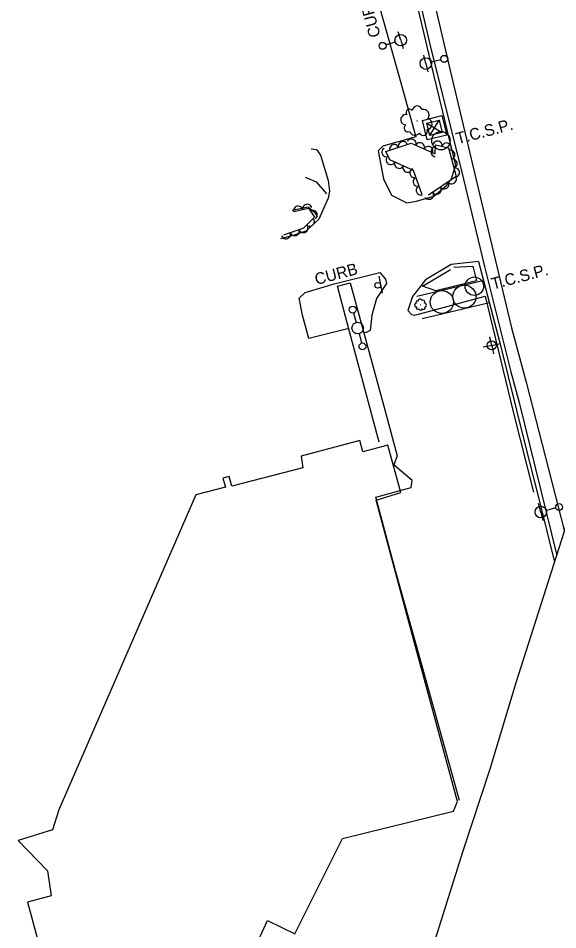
# Model space of a CAD drawing. Extents: x 1722896 to 1754269, y 648279 to 666297.
# Drawn here: x 1739592.4 to 1739826.4, y 650596.5 to 650991.4 of the extents above; entities that cross this region are included whole.
import ezdxf

# ---------------------------------------------------------------- set-up
doc = ezdxf.new("R2010")
doc.units = 0
for name, color, linetype in [('DESIGN - CENTERLINE - Proposed', 7, 'Continuous'), ('DESIGN - CENTERLINE - Proposed Text', 7, 'Continuous'), ('DESIGN - CONTOURS - Intermediate with optional Text', 7, 'Continuous'), ('DESIGN - PUBLIC HEARING - Shapes', 7, 'Continuous'), ('DESIGN - SCRATCH - User 1', 7, 'Continuous'), ('SURVEY - CENTERLINE - Preliminary Text', 7, 'Continuous'), ('SURVEY - DTM - Breaklines', 7, 'Continuous'), ('SURVEY - VEGETATION - Features with Text', 7, 'Continuous')]:
    doc.layers.add(name, color=color, linetype=linetype)

msp = doc.modelspace()

# ---------------------------------------------------------------- linework, layer by layer
at = {"layer": 'DESIGN - CENTERLINE - Proposed'}
msp.add_lwpolyline([(1739944.47, 650991.43), (1739921.41, 650919.96), (1739904.45, 650865.06), (1739890.43, 650820.56), (1739873.63, 650766.42), (1739858.97, 650715.54), (1739844.53, 650661.51), (1739835.38, 650616.38), (1739829.76, 650584.83), (1739825.69, 650550.86), (1739760.36, 650554.7), (1739772.67, 650590.28), (1739785.3, 650630.69), (1739797.05, 650666.24), (1739808.36, 650703.66), (1739820.34, 650741.14), (1739832.51, 650779.1), (1739845.61, 650821), (1739859.85, 650867.09), (1739874.42, 650913.87), (1739889.78, 650962.56), (1739902.4, 651003.84), (1739944.47, 650991.43)], dxfattribs=at)
at = {"layer": 'DESIGN - CENTERLINE - Proposed Text'}
for points in [[(1739716.81, 650922.61), (1739721.61, 650920.46), (1739726.03, 650915.33)], [(1739711.26, 650908.3), (1739718.18, 650909.71), (1739721.01, 650907.22), (1739722.03, 650905.3)], [(1739748.92, 650807.8), (1739735.11, 650859.48), (1739730.91, 650875.3), (1739736.29, 650876.73), (1739751.81, 650820.17), (1739756.77, 650801.78), (1739755.11, 650797.5)], [(1739688.07, 650573.35), (1739700.57, 650600.45), (1739712.33, 650594.7), (1739733.05, 650636.08), (1739781.2, 650647.9), (1739782.83, 650652.12), (1739778.8, 650666.88), (1739762, 650729.28), (1739747.69, 650782.62), (1739758.28, 650785.86), (1739752.67, 650806.38), (1739741.83, 650803.61), (1739740.54, 650808.49), (1739715.1, 650801.61), (1739715.85, 650796.68), (1739685.04, 650788.74), (1739683.93, 650792.92), (1739681.18, 650792.19), (1739682.24, 650788.22), (1739669.39, 650784.94), (1739610.01, 650648.4)], [(1739610.01, 650648.4), (1739607.27, 650639.76), (1739592.39, 650635.23), (1739605.09, 650622.08), (1739606.74, 650611.14), (1739596.36, 650608.51), (1739604.5, 650578.77)]]:
    msp.add_lwpolyline(points, dxfattribs=at)
at = {"layer": 'DESIGN - CONTOURS - Intermediate with optional Text'}
for q in [(1739794.09, 650848.85), (1739796.93, 650853.33), (1739801.41, 650850.49), (1739798.57, 650846.01)]:
    msp.add_line((1739797.75, 650849.67), q, dxfattribs=at)
msp.add_circle((1739797.75, 650849.67), 2, dxfattribs=at)
at = {"layer": 'DESIGN - PUBLIC HEARING - Shapes'}
for p, q in [((1739769.63, 650945.95), (1739776.3, 650941.96)), ((1739770.97, 650940.62), (1739774.96, 650947.29)), ((1739772.97, 650943.95), (1739772.97, 650943.95)), ((1739775.72, 650938.36), (1739775.72, 650938.36)), ((1739748.77, 650879.62), (1739750.26, 650872.27)), ((1739765.27, 650870.98), (1739794.5, 650877.95)), ((1739790.2, 650875.3), (1739790.2, 650875.3)), ((1739785.94, 650870.77), (1739785.94, 650870.77)), ((1739767.59, 650861.25), (1739796.82, 650868.22)), ((1739776.15, 650868.43), (1739776.15, 650868.43))]:
    msp.add_line(p, q, dxfattribs=at)
for points in [[(1739769.81, 650938.68), (1739767.69, 650947.11), (1739776.12, 650949.23), (1739778.25, 650940.8)], [(1739770.97, 650940.62), (1739769.63, 650945.95), (1739774.96, 650947.29), (1739776.3, 650941.96)]]:
    msp.add_lwpolyline(points, close=True, dxfattribs=at)
for centre, radius in [((1739775.72, 650938.36), 4), ((1739790.2, 650875.3), 4), ((1739748.32, 650875.68), 1.25), ((1739776.12, 650868.45), 5), ((1739785.9, 650870.79), 5)]:
    msp.add_circle(centre, radius, dxfattribs=at)
at = {"layer": 'SURVEY - CENTERLINE - Preliminary Text'}
for points in [[(1739759.18, 651056.02), (1739768.23, 651017.73), (1739780.35, 650966.23), (1739794.55, 650906.16), (1739806.3, 650857.32), (1739812.65, 650833.71), (1739829.28, 650769.01)], [(1739753.45, 651047.53), (1739762.11, 651011.06), (1739772.79, 650965.77), (1739782.03, 650927.59)], [(1739754.44, 651050.85), (1739771.02, 650979.42), (1739784.64, 650925.25), (1739794.68, 650883.9), (1739806.02, 650838.27), (1739809.62, 650824.99), (1739825.96, 650758.67)], [(1739743.77, 651015.42), (1739757.35, 650967), (1739764.86, 650940.02), (1739750.5, 650935.91), (1739748.47, 650933.97), (1739750.86, 650921.84), (1739754.24, 650914.71), (1739760.93, 650911.47), (1739765.12, 650912.11), (1739772.66, 650914.3), (1739778.24, 650919.04), (1739780.25, 650921.84), (1739782.03, 650927.59)], [(1739719.48, 650934.82), (1739721.79, 650934.58), (1739723.48, 650932.03), (1739726.77, 650921.11), (1739727.37, 650916.5), (1739726.75, 650913.48), (1739722.7, 650904.41), (1739717.08, 650899.17), (1739712.13, 650897.43), (1739706.08, 650895.83)], [(1739792.05, 650886.01), (1739780.16, 650884.72), (1739768.97, 650878.03), (1739763.44, 650870.87), (1739761.37, 650864.71), (1739762.9, 650863.11), (1739764.34, 650862.76), (1739794.97, 650870.93), (1739807.1, 650820.89), (1739815.83, 650786.01)], [(1739792.05, 650886.01), (1739801.23, 650850.71), (1739812.15, 650807.02), (1739818.37, 650782.59), (1739825.01, 650755.7)], [(1739735.72, 650856.91), (1739718.43, 650852.62), (1739715.7, 650862.69), (1739714.26, 650870.08), (1739716.88, 650872.64), (1739729.39, 650876.26), (1739749.15, 650881.26), (1739751.64, 650878.39), (1739752.15, 650876.45), (1739747.73, 650869.92), (1739745.74, 650862.82), (1739745.33, 650858.52), (1739745.06, 650856.15), (1739743.33, 650855.24), (1739742.6, 650855.05)], [(1739783.7, 650652.55), (1739768.53, 650707.02), (1739755.85, 650752.53), (1739747.49, 650783.96), (1739762.74, 650788.12), (1739763.2, 650791.18), (1739755.51, 650797.62)]]:
    msp.add_lwpolyline(points, dxfattribs=at)
at = {"layer": 'SURVEY - DTM - Breaklines'}
for p, q in [((1739758.28, 650981.88), (1739757.17, 650985.46)), ((1739751.83, 650979.88), (1739755.89, 650981.14)), ((1739758.28, 650981.88), (1739759.39, 650978.3)), ((1739769.16, 650971.76), (1739768.23, 650975.4)), ((1739775.7, 650973.43), (1739771.58, 650972.38)), ((1739769.16, 650971.76), (1739770.08, 650968.13)), ((1739737.87, 650863.7), (1739738.96, 650859.59)), ((1739740.24, 650854.76), (1739741.33, 650850.65)), ((1739819.02, 650777.47), (1739818.05, 650781.1)), ((1739825.54, 650779.22), (1739821.43, 650778.12)), ((1739819.02, 650777.47), (1739819.98, 650773.85))]:
    msp.add_line(p, q, dxfattribs=at)
for centre, radius in [((1739758.28, 650981.88), 2.5), ((1739750.4, 650979.44), 1.5), ((1739769.16, 650971.76), 2.5), ((1739777.15, 650973.8), 1.5), ((1739737.48, 650865.15), 1.5), ((1739739.6, 650857.18), 2.5), ((1739741.71, 650849.2), 1.5), ((1739819.02, 650777.47), 2.5), ((1739826.98, 650779.61), 1.5)]:
    msp.add_circle(centre, radius, dxfattribs=at)
at = {"layer": 'SURVEY - VEGETATION - Features with Text'}
for points in [[(1739767.58, 650914.9), (1739763.75, 650925.4), (1739753.53, 650930.09), (1739751.89, 650933.61), (1739762.74, 650937.27), (1739773.25, 650932.67), (1739773.34, 650936.49), (1739779.07, 650935.32), (1739782.33, 650922.84), (1739770.26, 650914.68)], [(1739711.86, 650907.67), (1739718.29, 650909.06), (1739720.86, 650905.2), (1739716.11, 650900.42), (1739707.46, 650897.38)], [(1739781.27, 650883.55), (1739789.52, 650883.92), (1739791.2, 650877.59), (1739773.47, 650873.32), (1739767.78, 650875.25), (1739779.9, 650882.58)]]:
    msp.add_lwpolyline(points, dxfattribs=at)
for centre, radius in [((1739765.34, 650946.81), 0.0766), ((1739766.91, 650867.27), 0.0285)]:
    msp.add_circle(centre, radius, dxfattribs=at)
for centre, radius, start, end in [((1739765.43, 650951.2), 2.2, 16.598, 173.3869), ((1739760.45, 650947.44), 2.19, 78.7349, 272.1545), ((1739762.08, 650950.51), 1.51, 38.7142, 217.4598), ((1739768.1, 650949.39), 2.5, 325.6508, 103.175), ((1739761.4, 650943.83), 1.67, 121.3535, 298.6727), ((1739769.42, 650945.61), 2.48, 276.5466, 72.3851), ((1739764.46, 650943.04), 2.36, 196.6406, 323.4862), ((1739768, 650942.46), 1.83, 206.7995, 21.7998), ((1739766.66, 650868.88), 0.816, 26.5503, 183.3393), ((1739767.75, 650868.39), 0.93, 335.6031, 113.1273), ((1739765.08, 650867.19), 0.815, 88.6872, 282.1069), ((1739765.47, 650868.41), 0.56, 48.6665, 227.4121), ((1739765.66, 650865.92), 0.62, 131.3058, 308.625), ((1739766.83, 650865.83), 0.878, 206.5929, 333.4386), ((1739768.16, 650865.85), 0.682, 216.7518, 31.7521), ((1739768.48, 650867.09), 0.924, 286.4989, 82.3374)]:
    msp.add_arc(centre, radius, start, end, dxfattribs=at)
for centre, major_axis in [((1739755.41, 650934.8), (1.89, 0.64)), ((1739759.2, 650936.08), (1.89, 0.64)), ((1739762.98, 650937.17), (1.83, -0.8)), ((1739766.64, 650935.57), (1.83, -0.8)), ((1739774.28, 650936.3), (1.96, -0.4)), ((1739778.2, 650935.5), (1.96, -0.4)), ((1739752.01, 650933.35), (-0.85, 1.81)), ((1739770.3, 650933.96), (1.83, -0.8)), ((1739773.27, 650933.46), (0.05, 2)), ((1739779.86, 650932.31), (0.5, -1.94)), ((1739753.91, 650929.92), (-1.82, 0.84)), ((1739757.54, 650928.25), (-1.82, 0.84)), ((1739780.87, 650928.44), (0.5, -1.94)), ((1739761.17, 650926.58), (-1.82, 0.84)), ((1739764.15, 650924.3), (-0.69, 1.88)), ((1739781.88, 650924.57), (0.5, -1.94)), ((1739765.52, 650920.54), (-0.69, 1.88)), ((1739780.5, 650921.6), (-1.66, -1.12)), ((1739766.89, 650916.78), (-0.69, 1.88)), ((1739773.87, 650917.12), (-1.66, -1.12)), ((1739777.19, 650919.36), (-1.66, -1.12)), ((1739770.56, 650914.88), (-1.66, -1.12)), ((1739713.81, 650908.1), (1.95, 0.42)), ((1739717.72, 650908.94), (1.95, 0.42)), ((1739720.19, 650906.21), (1.11, -1.66)), ((1739716.07, 650900.4), (-1.89, -0.66)), ((1739718.9, 650903.23), (-1.41, -1.42)), ((1739708.52, 650897.75), (-1.89, -0.66)), ((1739712.3, 650899.08), (-1.89, -0.66))]:
    msp.add_ellipse(centre, major_axis=major_axis, ratio=0.940188, start_param=0, end_param=3.141593, dxfattribs=at)

# ---------------------------------------------------------------- texts
at = {"layer": 'DESIGN - PUBLIC HEARING - Shapes'}
for rotation, p in [(14.873, (1739783.01, 650936.75)), (14.868, (1739798.28, 650873.8))]:
    msp.add_text('T.C.S.P.', height=5, rotation=rotation, dxfattribs=at).set_placement(p)
at = {"layer": 'DESIGN - SCRATCH - User 1'}
for rotation, p in [(105.1573, (1739749.61, 650983.82)), (14.8598, (1739721.73, 650875.79))]:
    msp.add_text('CURB', height=5, rotation=rotation, dxfattribs=at).set_placement(p)

doc.saveas('drawing.dxf')
